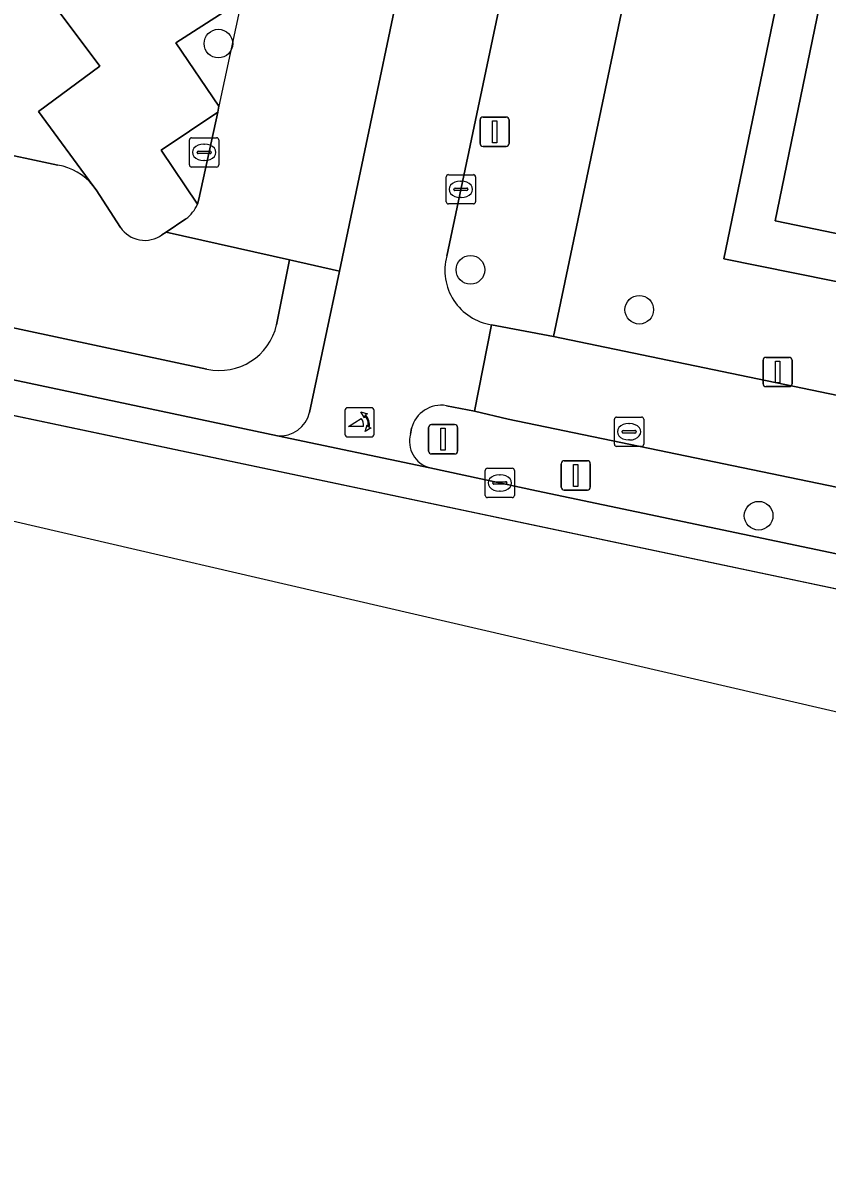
# Model space of a CAD drawing. Extents: x 158086 to 159499, y 382904 to 383981.
# Drawn here: x 159041.4 to 159068.85, y 382922.21 to 382961.35 of the extents above; entities that cross this region are included whole.
import ezdxf

# ---------------------------------------------------------------- set-up
doc = ezdxf.new("R2010")
doc.units = 0
for name, color, linetype in [('IMGEO_Berm_groen', 7, 'Continuous'), ('IMGEO_Boom', 7, 'Continuous'), ('IMGEO_Brandkraan', 7, 'Continuous'), ('IMGEO_Fietspad_gesloten', 7, 'Continuous'), ('IMGEO_Fietspad_open', 7, 'Continuous'), ('IMGEO_Groenvoorziening', 7, 'Continuous'), ('IMGEO_Haag', 7, 'Continuous'), ('IMGEO_Kolk', 7, 'Continuous'), ('IMGEO_Lichtmast', 7, 'Continuous'), ('IMGEO_Pand', 7, 'Continuous'), ('IMGEO_Parkeervlak_open', 7, 'Continuous'), ('IMGEO_Poller', 7, 'Continuous'), ('IMGEO_Rijbaan_lokaal_gesloten', 7, 'Continuous'), ('IMGEO_Rijbaan_lokaal_open', 7, 'Continuous'), ('IMGEO_Verkeersbordpaal', 7, 'Continuous'), ('IMGEO_Voetpad_open', 7, 'Continuous')]:
    doc.layers.add(name, color=color, linetype=linetype)

msp = doc.modelspace()

# ---------------------------------------------------------------- linework, layer by layer
at = {"layer": 'IMGEO_Berm_groen'}
for points in [[(159057.967, 382947.821), (159056.812, 382948.092), (159055.856, 382948.278)], [(159161.341, 382926.401), (159057.967, 382947.821)], [(159054.669, 382947.509), (159054.63, 382947.31)], [(159055.286, 382946.155), (159058.926, 382945.372), (159097.558, 382937.251)]]:
    msp.add_lwpolyline(points, dxfattribs=at)
for centre, radius, start, end in [((159055.681, 382947.248), 1.045, 80.3563, 165.5182), ((159055.539, 382947.063), 0.942, 164.7763, 254.4139)]:
    msp.add_arc(centre, radius, start, end, dxfattribs=at)
at = {"layer": 'IMGEO_Boom'}
for centre in [(159048.075, 382960.641), (159056.677, 382952.916), (159062.438, 382951.555), (159066.512, 382944.522)]:
    msp.add_circle(centre, 0.489, dxfattribs=at)
at = {"layer": 'IMGEO_Brandkraan'}
for p, q in [((159061.59, 382946.962), (159061.59, 382947.814)), ((159061.665, 382947.888), (159062.517, 382947.888)), ((159062.591, 382947.814), (159062.591, 382946.962)), ((159061.849, 382947.382), (159061.849, 382947.394)), ((159062.287, 382947.345), (159061.889, 382947.345)), ((159061.892, 382947.431), (159062.29, 382947.431)), ((159062.078, 382947.668), (159062.103, 382947.668)), ((159062.333, 382947.394), (159062.333, 382947.382)), ((159062.101, 382947.108), (159062.076, 382947.108)), ((159062.517, 382946.888), (159061.665, 382946.888))]:
    msp.add_line(p, q, dxfattribs=at)
for points in [[(159061.59, 382946.962), (159061.59, 382947.814)], [(159061.665, 382947.888), (159062.517, 382947.888)], [(159062.591, 382947.814), (159062.591, 382946.962)], [(159062.517, 382946.888), (159061.665, 382946.888)]]:
    msp.add_lwpolyline(points, dxfattribs=at)
for centre, radius, start, end in [((159061.667, 382947.812), 0.0765, 91.552, 178.448), ((159061.667, 382947.812), 0.0765, 91.552, 178.448), ((159062.515, 382947.812), 0.0765, 1.552, 88.448), ((159062.515, 382947.812), 0.0765, 1.552, 88.448), ((159061.889, 382947.391), 0.0403, 85.8775, 175.7526), ((159061.886, 382947.381), 0.0366, 178.938, 274.7102), ((159062.29, 382947.388), 0.043, 264.8664, 352.4533), ((159062.294, 382947.393), 0.0386, 1.7309, 96.639), ((159061.667, 382946.964), 0.0765, 181.552, 268.448), ((159061.667, 382946.964), 0.0765, 181.552, 268.448), ((159062.515, 382946.964), 0.0765, 271.552, 358.448), ((159062.515, 382946.964), 0.0765, 271.552, 358.448)]:
    msp.add_arc(centre, radius, start, end, dxfattribs=at)
for centre, major_axis, ratio, start_param, end_param in [((159062.077, 382947.388), (-0.387, 0.002), 0.722429, 4.712389, 7.853982), ((159062.102, 382947.388), (-0.39, 0.002), 0.717154, 1.570796, 4.712389)]:
    msp.add_ellipse(centre, major_axis=major_axis, ratio=ratio, start_param=start_param, end_param=end_param, dxfattribs=at)
at = {"layer": 'IMGEO_Fietspad_gesloten'}
for points in [[(159058.234, 382981.612), (159052.207, 382952.869), (159051.181, 382948.049)], [(159055.87, 382953.387), (159061.466, 382979.957)], [(159055.856, 382948.278), (159056.812, 382948.092), (159057.395, 382951.043)], [(159054.63, 382947.31), (159054.669, 382947.509)], [(159050.087, 382947.252), (159055.286, 382946.155)]]:
    msp.add_lwpolyline(points, dxfattribs=at)
for centre, radius, start, end in [((159057.68, 382952.896), 1.875, 164.8373, 261.2585), ((159055.681, 382947.248), 1.045, 80.3563, 165.5182), ((159050.179, 382948.275), 1.027, 264.8678, 347.2803), ((159055.539, 382947.063), 0.942, 164.7763, 254.4139)]:
    msp.add_arc(centre, radius, start, end, dxfattribs=at)
at = {"layer": 'IMGEO_Fietspad_open'}
msp.add_lwpolyline([(159059.516, 382950.638), (159057.395, 382951.043), (159056.812, 382948.092), (159057.967, 382947.821), (159161.341, 382926.401), (159160.398, 382930.152), (159112.748, 382939.591), (159059.786, 382950.586)], close=True, dxfattribs=at)
at = {"layer": 'IMGEO_Groenvoorziening'}
for points in [[(159159.767, 382938.755), (159159.827, 382939.049), (159164.108, 382959.875), (159163.207, 382960.083), (159160.066, 382944.421), (159158.157, 382934.552), (159135.307, 382939.165), (159083.059, 382949.714), (159075.072, 382951.327), (159065.327, 382953.294), (159069.787, 382974.881), (159070.991, 382980.706), (159071.892, 382985.01), (159072.895, 382999.559), (159072.761, 383000), (159068.411, 383016.229), (159067.776, 383018.119), (159067.396, 383018.015), (159066.91, 383017.883)], [(159046.969, 382954.659), (159046.291, 382954.207), (159050.5, 382953.255), (159052.207, 382952.869), (159058.234, 382981.612)], [(159065.466, 382979.035), (159059.516, 382950.638), (159059.786, 382950.586), (159112.748, 382939.591), (159160.398, 382930.152)], [(159048.718, 382962.01), (159046.622, 382960.668), (159048.094, 382958.504), (159048.051, 382958.302), (159047.412, 382955.332), (159047.356, 382955.157)], [(159042.598, 382956.493), (159037.695, 382957.537), (159030.846, 382958.995), (159029.105, 382959.366)], [(159027.608, 382955.946), (159029.329, 382956.213), (159029.658, 382955.266), (159030.143, 382954.403), (159030.862, 382953.654), (159031.695, 382953.111), (159032.654, 382952.739), (159047.68, 382949.53)], [(159044.735, 382954.366), (159043.899, 382955.649), (159043.792, 382955.794)], [(159050.061, 382951.043), (159050.5, 382953.255), (159046.291, 382954.207), (159046.145, 382954.109)]]:
    msp.add_lwpolyline(points, dxfattribs=at)
msp.add_lwpolyline([(159163.207, 382960.083), (159165.412, 382971.079), (159166.516, 382976.582), (159135.086, 382966.206), (159094.283, 382953.002), (159090.995, 382953.31), (159090.317, 382950.025), (159083.398, 382951.38), (159077.508, 382952.534), (159075.726, 382952.844), (159075.4, 382952.901), (159074.39, 382953.079), (159067.072, 382954.59), (159070.811, 382972.732), (159071.113, 382974.126), (159071.2, 382974.589), (159069.787, 382974.881), (159065.327, 382953.294), (159075.072, 382951.327), (159083.059, 382949.714), (159135.307, 382939.165), (159158.157, 382934.552), (159160.066, 382944.421)], close=True, dxfattribs=at)
for centre, radius, start, end in [((159042.267, 382954.559), 1.963, 39.0139, 80.2944), ((159046.253, 382955.614), 1.194, 306.8313, 337.4666), ((159045.565, 382954.921), 0.998, 213.784, 305.5562), ((159048.113, 382951.478), 1.996, 257.4647, 347.4029)]:
    msp.add_arc(centre, radius, start, end, dxfattribs=at)
at = {"layer": 'IMGEO_Haag'}
for points in [[(159051.572, 383023.905), (159049.725, 383023.11), (159052.635, 383014.7), (159052.695, 383014.526), (159053.27, 383012.014), (159054.113, 383006.903), (159054.129, 383006.767), (159054.583, 383002.969), (159054.814, 382997.751), (159054.716, 382994.347), (159054.567, 382992.101), (159053.757, 382985.651), (159053.106, 382982.035), (159052.353, 382978.526), (159050.975, 382972.105), (159050.21, 382968.503), (159049.503, 382965.143), (159048.867, 382962.105), (159048.094, 382958.504), (159048.051, 382958.302), (159047.412, 382955.332), (159047.356, 382955.157)], [(159046.969, 382954.659), (159046.291, 382954.207), (159050.5, 382953.255), (159052.207, 382952.869), (159058.234, 382981.612)]]:
    msp.add_lwpolyline(points, dxfattribs=at)
msp.add_arc((159046.253, 382955.614), 1.194, 306.8313, 337.4666, dxfattribs=at)
at = {"layer": 'IMGEO_Kolk'}
for p, q in [((159047.087, 382956.501), (159047.087, 382957.353)), ((159047.162, 382957.427), (159048.014, 382957.427)), ((159047.575, 382957.207), (159047.6, 382957.207)), ((159048.088, 382957.353), (159048.088, 382956.501)), ((159047.346, 382956.921), (159047.346, 382956.933)), ((159047.784, 382956.884), (159047.386, 382956.884)), ((159047.389, 382956.97), (159047.787, 382956.97)), ((159047.83, 382956.933), (159047.83, 382956.921)), ((159048.014, 382956.427), (159047.162, 382956.427)), ((159047.598, 382956.647), (159047.573, 382956.647)), ((159055.849, 382955.239), (159055.849, 382956.091)), ((159055.924, 382956.165), (159056.776, 382956.165)), ((159056.337, 382955.945), (159056.362, 382955.945)), ((159056.85, 382956.091), (159056.85, 382955.239)), ((159056.108, 382955.659), (159056.108, 382955.671)), ((159056.546, 382955.622), (159056.148, 382955.622)), ((159056.151, 382955.708), (159056.549, 382955.708)), ((159056.592, 382955.671), (159056.592, 382955.659)), ((159056.776, 382955.165), (159055.924, 382955.165)), ((159056.36, 382955.385), (159056.335, 382955.385)), ((159057.179, 382945.214), (159057.179, 382946.066)), ((159057.254, 382946.14), (159058.106, 382946.14)), ((159057.667, 382945.92), (159057.692, 382945.92)), ((159058.18, 382946.066), (159058.18, 382945.214)), ((159057.438, 382945.634), (159057.438, 382945.646)), ((159057.876, 382945.597), (159057.478, 382945.597)), ((159057.481, 382945.683), (159057.879, 382945.683)), ((159057.922, 382945.646), (159057.922, 382945.634)), ((159058.106, 382945.14), (159057.254, 382945.14)), ((159057.69, 382945.36), (159057.665, 382945.36))]:
    msp.add_line(p, q, dxfattribs=at)
for points in [[(159047.087, 382956.501), (159047.087, 382957.353)], [(159047.162, 382957.427), (159048.014, 382957.427)], [(159048.088, 382957.353), (159048.088, 382956.501)], [(159048.014, 382956.427), (159047.162, 382956.427)], [(159055.849, 382955.239), (159055.849, 382956.091)], [(159055.924, 382956.165), (159056.776, 382956.165)], [(159056.85, 382956.091), (159056.85, 382955.239)], [(159056.776, 382955.165), (159055.924, 382955.165)], [(159057.179, 382945.214), (159057.179, 382946.066)], [(159057.254, 382946.14), (159058.106, 382946.14)], [(159058.18, 382946.066), (159058.18, 382945.214)], [(159058.106, 382945.14), (159057.254, 382945.14)]]:
    msp.add_lwpolyline(points, dxfattribs=at)
for centre, radius, start, end in [((159047.164, 382957.351), 0.0765, 91.552, 178.448), ((159047.164, 382957.351), 0.0765, 91.552, 178.448), ((159048.012, 382957.351), 0.0765, 1.552, 88.448), ((159048.012, 382957.351), 0.0765, 1.552, 88.448), ((159047.386, 382956.93), 0.0403, 85.8775, 175.7526), ((159047.383, 382956.92), 0.0366, 178.938, 274.7102), ((159047.787, 382956.927), 0.043, 264.8664, 352.4533), ((159047.791, 382956.932), 0.0386, 1.7309, 96.639), ((159047.164, 382956.503), 0.0765, 181.552, 268.448), ((159047.164, 382956.503), 0.0765, 181.552, 268.448), ((159048.012, 382956.503), 0.0765, 271.552, 358.448), ((159048.012, 382956.503), 0.0765, 271.552, 358.448), ((159055.926, 382956.089), 0.0765, 91.552, 178.448), ((159055.926, 382956.089), 0.0765, 91.552, 178.448), ((159056.774, 382956.089), 0.0765, 1.552, 88.448), ((159056.774, 382956.089), 0.0765, 1.552, 88.448), ((159056.148, 382955.668), 0.0403, 85.8775, 175.7526), ((159056.145, 382955.658), 0.0366, 178.938, 274.7102), ((159056.549, 382955.665), 0.043, 264.8664, 352.4533), ((159056.553, 382955.67), 0.0386, 1.7309, 96.639), ((159055.926, 382955.241), 0.0765, 181.552, 268.448), ((159055.926, 382955.241), 0.0765, 181.552, 268.448), ((159056.774, 382955.241), 0.0765, 271.552, 358.448), ((159056.774, 382955.241), 0.0765, 271.552, 358.448), ((159057.256, 382946.064), 0.0765, 91.552, 178.448), ((159057.256, 382946.064), 0.0765, 91.552, 178.448), ((159058.104, 382946.064), 0.0765, 1.552, 88.448), ((159058.104, 382946.064), 0.0765, 1.552, 88.448), ((159057.478, 382945.643), 0.0403, 85.8775, 175.7526), ((159057.475, 382945.633), 0.0366, 178.938, 274.7102), ((159057.879, 382945.64), 0.043, 264.8664, 352.4533), ((159057.883, 382945.645), 0.0386, 1.7309, 96.639), ((159057.256, 382945.216), 0.0765, 181.552, 268.448), ((159057.256, 382945.216), 0.0765, 181.552, 268.448), ((159058.104, 382945.216), 0.0765, 271.552, 358.448), ((159058.104, 382945.216), 0.0765, 271.552, 358.448)]:
    msp.add_arc(centre, radius, start, end, dxfattribs=at)
for centre, major_axis, ratio, start_param, end_param in [((159047.574, 382956.927), (-0.387, 0.002), 0.722429, 4.712389, 7.853982), ((159047.599, 382956.927), (-0.39, 0.002), 0.717154, 1.570796, 4.712389), ((159056.336, 382955.665), (-0.387, 0.002), 0.722429, 4.712389, 7.853982), ((159056.361, 382955.665), (-0.39, 0.002), 0.717154, 1.570796, 4.712389), ((159057.666, 382945.64), (-0.387, 0.002), 0.722429, 4.712389, 7.853982), ((159057.691, 382945.64), (-0.39, 0.002), 0.717154, 1.570796, 4.712389)]:
    msp.add_ellipse(centre, major_axis=major_axis, ratio=ratio, start_param=start_param, end_param=end_param, dxfattribs=at)
at = {"layer": 'IMGEO_Lichtmast'}
for p, q in [((159057.006, 382957.232), (159057.006, 382958.032)), ((159057.006, 382958.032), (159057.006, 382957.232)), ((159057.106, 382958.132), (159057.896, 382958.132)), ((159057.896, 382958.132), (159057.106, 382958.132)), ((159057.996, 382958.032), (159057.996, 382957.232)), ((159057.996, 382957.232), (159057.996, 382958.032)), ((159057.896, 382957.132), (159057.106, 382957.132)), ((159057.106, 382957.132), (159057.896, 382957.132)), ((159066.664, 382949.028), (159066.664, 382949.828)), ((159066.664, 382949.828), (159066.664, 382949.028)), ((159066.764, 382949.928), (159067.554, 382949.928)), ((159067.554, 382949.928), (159066.764, 382949.928)), ((159067.654, 382949.828), (159067.654, 382949.028)), ((159067.654, 382949.028), (159067.654, 382949.828)), ((159067.554, 382948.928), (159066.764, 382948.928)), ((159066.764, 382948.928), (159067.554, 382948.928))]:
    msp.add_line(p, q, dxfattribs=at)
for points in [[(159057.426, 382958.007), (159057.576, 382958.007), (159057.576, 382957.257), (159057.426, 382957.257), (159057.426, 382958.007)], [(159067.084, 382949.803), (159067.234, 382949.803), (159067.234, 382949.053), (159067.084, 382949.053), (159067.084, 382949.803)]]:
    msp.add_lwpolyline(points, dxfattribs=at)
for centre, start, end in [((159057.106, 382958.032), 90, 180), ((159057.106, 382958.032), 90, 180), ((159057.896, 382958.032), 0, 90), ((159057.896, 382958.032), 360, 90), ((159057.106, 382957.232), 180, 270), ((159057.106, 382957.232), 180, 270), ((159057.896, 382957.232), 270, 0), ((159057.896, 382957.232), 270, 0), ((159066.764, 382949.828), 90, 180), ((159066.764, 382949.828), 90, 180), ((159067.554, 382949.828), 0, 90), ((159067.554, 382949.828), 360, 90), ((159066.764, 382949.028), 180, 270), ((159066.764, 382949.028), 180, 270), ((159067.554, 382949.028), 270, 0), ((159067.554, 382949.028), 270, 0)]:
    msp.add_arc(centre, 0.1, start, end, dxfattribs=at)
at = {"layer": 'IMGEO_Pand'}
msp.add_lwpolyline([(159078.106, 382971.061), (159078.138, 382971.217), (159070.811, 382972.732), (159067.072, 382954.59), (159074.39, 382953.079)], close=True, dxfattribs=at)
at = {"layer": 'IMGEO_Parkeervlak_open'}
for points in [[(159047.356, 382955.157), (159046.12, 382957.004), (159048.051, 382958.302), (159048.094, 382958.504), (159046.622, 382960.668), (159048.718, 382962.01)], [(159042.639, 382961.729), (159044.027, 382959.867), (159041.932, 382958.319), (159043.792, 382955.794), (159043.899, 382955.649), (159044.735, 382954.366)], [(159046.145, 382954.109), (159046.291, 382954.207), (159046.969, 382954.659)]]:
    msp.add_lwpolyline(points, dxfattribs=at)
for centre, radius, start, end in [((159046.253, 382955.614), 1.194, 306.8313, 337.4666), ((159045.565, 382954.921), 0.998, 213.784, 305.5562)]:
    msp.add_arc(centre, radius, start, end, dxfattribs=at)
at = {"layer": 'IMGEO_Poller'}
for p, q in [((159052.393, 382948.114), (159052.393, 382947.307)), ((159052.393, 382948.114), (159052.393, 382947.307)), ((159053.295, 382948.209), (159052.487, 382948.209)), ((159053.295, 382948.209), (159052.487, 382948.209)), ((159053.389, 382947.307), (159053.389, 382948.114)), ((159053.389, 382947.307), (159053.389, 382948.114)), ((159052.487, 382947.212), (159053.295, 382947.212)), ((159052.487, 382947.212), (159053.295, 382947.212))]:
    msp.add_line(p, q, dxfattribs=at)
for points in [[(159053.028, 382947.565), (159052.515, 382947.565), (159052.945, 382947.84)], [(159053.072, 382947.938), (159053.06, 382947.865), (159052.935, 382948.07)], [(159052.935, 382948.07), (159053.166, 382948.004), (159053.095, 382947.972)], [(159053.088, 382947.393), (159053.154, 382947.624), (159053.184, 382947.556)], [(159053.22, 382947.529), (159053.292, 382947.518), (159053.088, 382947.393)]]:
    msp.add_lwpolyline(points, dxfattribs=at)
for centre, radius, start, end in [((159052.487, 382948.114), 0.0946, 90, 180), ((159052.487, 382948.114), 0.0946, 90, 180), ((159053.295, 382948.114), 0.0946, 0, 90), ((159053.295, 382948.114), 0.0946, 0, 90), ((159052.7, 382947.615), 0.332, 351.3247, 42.4854), ((159052.714, 382947.625), 0.476, 351.7527, 41.1691), ((159052.714, 382947.625), 0.516, 349.3569, 42.2912), ((159052.487, 382947.307), 0.0946, 180, 270), ((159052.487, 382947.307), 0.0946, 180, 270), ((159053.295, 382947.307), 0.0946, 270, 0), ((159053.295, 382947.307), 0.0946, 270, 0)]:
    msp.add_arc(centre, radius, start, end, dxfattribs=at)
at = {"layer": 'IMGEO_Rijbaan_lokaal_gesloten'}
for points in [[(159136.507, 382922.214), (159138.468, 382926.137), (159138.724, 382926.621), (159136.836, 382927.421), (159134.281, 382928.299), (159031.685, 382949.921), (159015.031, 382953.509), (158803.226, 382996.829), (158734.231, 383010.854), (158715.258, 383014.844), (158697.779, 383018.312), (158679.452, 383022.056), (158678.787, 383018.803), (158704.703, 383013.476), (159041.051, 382944.343), (159049.485, 382942.388), (159115.477, 382927.089), (159115.479, 382927.089), (159130.494, 382923.938), (159134.522, 382922.866), (159135.209, 382922.515)], [(159032.533, 382950.966), (159031.941, 382951.111), (159031.685, 382949.921), (159134.281, 382928.299), (159136.836, 382927.421), (159138.724, 382926.621), (159139.289, 382927.685), (159137.265, 382928.542), (159134.6, 382929.458), (159097.558, 382937.251), (159058.926, 382945.372), (159055.286, 382946.155), (159050.087, 382947.252)]]:
    msp.add_lwpolyline(points, close=True, dxfattribs=at)
at = {"layer": 'IMGEO_Rijbaan_lokaal_open'}
for points in [[(159043.792, 382955.794), (159041.932, 382958.319), (159044.027, 382959.867), (159042.639, 382961.729), (159044.652, 382963.216), (159043.243, 382965.106), (159043.978, 382965.649), (159045.348, 382966.661), (159044.02, 382968.443), (159046.044, 382969.938), (159044.649, 382971.81), (159046.815, 382973.41), (159045.496, 382975.18), (159047.662, 382976.78), (159046.512, 382978.323), (159048.533, 382979.816), (159047.047, 382981.81), (159049.065, 382983.301), (159047.827, 382984.963), (159049.518, 382986.212), (159049.765, 382986.399), (159048.312, 382988.479), (159050.184, 382989.787)], [(159039.592, 382966.612), (159039.203, 382966.353), (159040.012, 382965.156), (159037.875, 382963.736), (159038.023, 382963.517), (159039.371, 382961.521), (159037.16, 382960.052), (159038.498, 382958.071), (159037.695, 382957.537), (159042.598, 382956.493)]]:
    msp.add_lwpolyline(points, dxfattribs=at)
msp.add_arc((159042.267, 382954.559), 1.963, 39.0139, 80.2944, dxfattribs=at)
at = {"layer": 'IMGEO_Verkeersbordpaal'}
for p, q in [((159055.247, 382946.73), (159055.247, 382947.53)), ((159055.247, 382947.53), (159055.247, 382946.73)), ((159055.347, 382947.63), (159056.137, 382947.63)), ((159056.137, 382947.63), (159055.347, 382947.63)), ((159056.237, 382947.53), (159056.237, 382946.73)), ((159056.237, 382946.73), (159056.237, 382947.53)), ((159056.137, 382946.63), (159055.347, 382946.63)), ((159055.347, 382946.63), (159056.137, 382946.63)), ((159059.776, 382945.498), (159059.776, 382946.298)), ((159059.776, 382946.298), (159059.776, 382945.498)), ((159059.876, 382946.398), (159060.666, 382946.398)), ((159060.666, 382946.398), (159059.876, 382946.398)), ((159060.766, 382946.298), (159060.766, 382945.498)), ((159060.766, 382945.498), (159060.766, 382946.298)), ((159060.666, 382945.398), (159059.876, 382945.398)), ((159059.876, 382945.398), (159060.666, 382945.398))]:
    msp.add_line(p, q, dxfattribs=at)
for points in [[(159055.667, 382947.505), (159055.817, 382947.505), (159055.817, 382946.755), (159055.667, 382946.755), (159055.667, 382947.505)], [(159060.196, 382946.273), (159060.346, 382946.273), (159060.346, 382945.523), (159060.196, 382945.523), (159060.196, 382946.273)]]:
    msp.add_lwpolyline(points, dxfattribs=at)
for centre, start, end in [((159055.347, 382947.53), 90, 180), ((159055.347, 382947.53), 90, 180), ((159056.137, 382947.53), 0, 90), ((159056.137, 382947.53), 360, 90), ((159055.347, 382946.73), 180, 270), ((159055.347, 382946.73), 180, 270), ((159056.137, 382946.73), 270, 0), ((159056.137, 382946.73), 270, 0), ((159059.876, 382946.298), 90, 180), ((159059.876, 382946.298), 90, 180), ((159060.666, 382946.298), 0, 90), ((159060.666, 382946.298), 360, 90), ((159059.876, 382945.498), 180, 270), ((159059.876, 382945.498), 180, 270), ((159060.666, 382945.498), 270, 0), ((159060.666, 382945.498), 270, 0)]:
    msp.add_arc(centre, 0.1, start, end, dxfattribs=at)
at = {"layer": 'IMGEO_Voetpad_open'}
for points in [[(159061.466, 382979.957), (159055.87, 382953.387)], [(159057.395, 382951.043), (159059.516, 382950.638), (159065.466, 382979.035)], [(159047.68, 382949.53), (159032.654, 382952.739), (159031.695, 382953.111), (159030.862, 382953.654), (159030.143, 382954.403), (159029.658, 382955.266), (159029.329, 382956.213), (159027.608, 382955.946)], [(159051.181, 382948.049), (159052.207, 382952.869), (159050.5, 382953.255), (159050.061, 382951.043)], [(159031.941, 382951.111), (159032.533, 382950.966), (159050.087, 382947.252)]]:
    msp.add_lwpolyline(points, dxfattribs=at)
msp.add_lwpolyline([(159048.051, 382958.302), (159046.12, 382957.004), (159047.356, 382955.157), (159047.412, 382955.332)], close=True, dxfattribs=at)
for centre, radius, start, end in [((159057.68, 382952.896), 1.875, 164.8373, 261.2585), ((159048.113, 382951.478), 1.996, 257.4647, 347.4029), ((159050.179, 382948.275), 1.027, 264.8678, 347.2803)]:
    msp.add_arc(centre, radius, start, end, dxfattribs=at)

doc.saveas('drawing.dxf')
